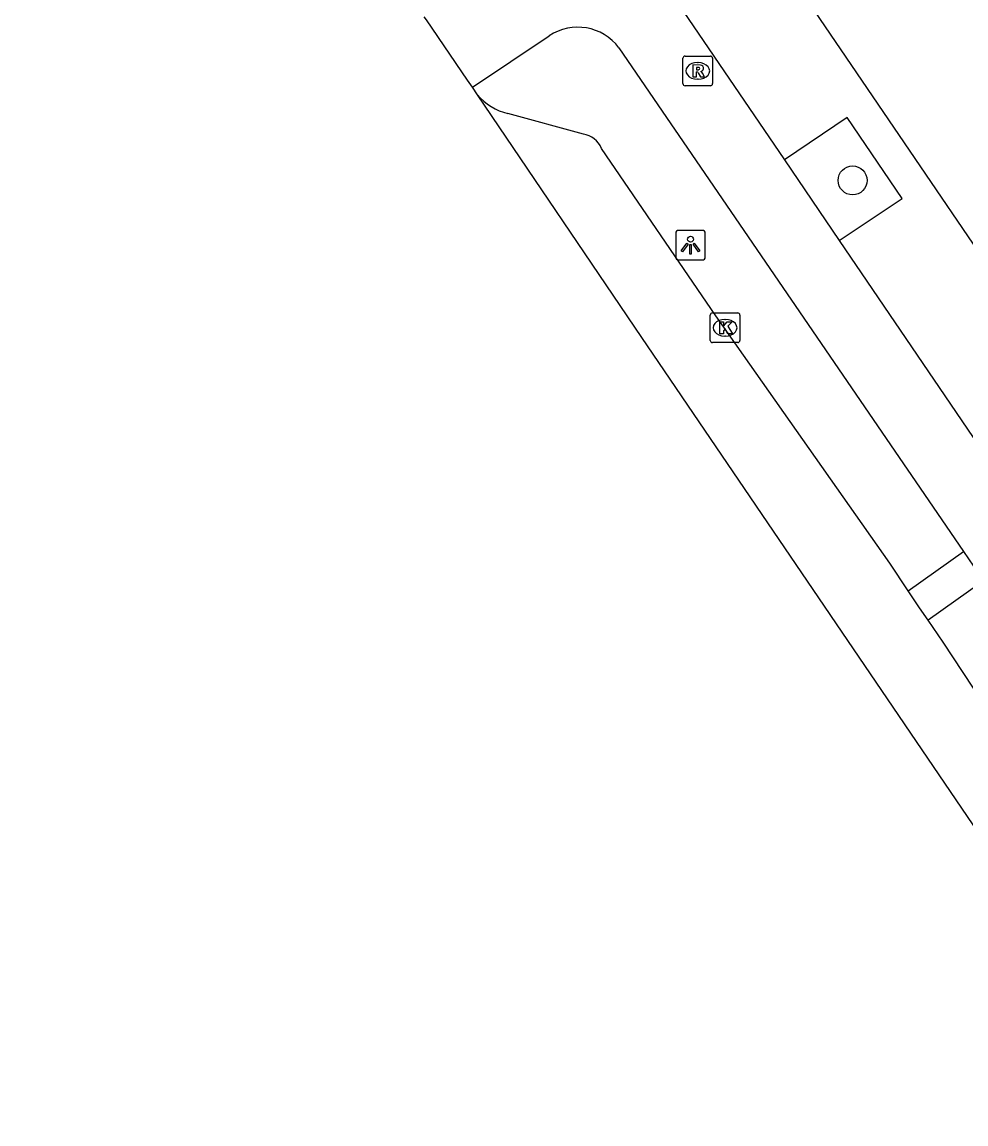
# Model space of a CAD drawing. Extents: x 160037 to 160839, y 385326 to 386441.
# Drawn here: x 160124.51 to 160156.36, y 385924.88 to 385962.05 of the extents above; entities that cross this region are included whole.
import ezdxf

# ---------------------------------------------------------------- set-up
doc = ezdxf.new("R2010")
doc.units = 0
for name, color, linetype in [('IMGEO_Boom', 7, 'Continuous'), ('IMGEO_Fietspad_gesloten', 7, 'Continuous'), ('IMGEO_Kolk', 7, 'Continuous'), ('IMGEO_Lichtpunt', 7, 'Continuous'), ('IMGEO_Parkeervlak_open', 7, 'Continuous'), ('IMGEO_Rijbaan_lokaal_gesloten', 7, 'Continuous'), ('IMGEO_Rioolput', 7, 'Continuous'), ('IMGEO_Voetpad_open', 7, 'Continuous')]:
    doc.layers.add(name, color=color, linetype=linetype)

msp = doc.modelspace()

# ---------------------------------------------------------------- linework, layer by layer
at = {"layer": 'IMGEO_Boom'}
msp.add_circle((160152.532, 385956.712), 0.489, dxfattribs=at)
at = {"layer": 'IMGEO_Fietspad_gesloten'}
for points in [[(160145.465, 385964.411), (160150.233, 385957.4)], [(160139.703, 385959.857), (160142.295, 385961.589)], [(160144.649, 385961.187), (160156.275, 385944.192)], [(160150.233, 385957.4), (160152.08, 385954.685)], [(160152.08, 385954.685), (160157.155, 385947.225)], [(160156.275, 385944.192), (160156.952, 385943.201)]]:
    msp.add_lwpolyline(points, dxfattribs=at)
msp.add_arc((160143.258, 385960.136), 1.743, 37.0706, 123.5472, dxfattribs=at)
at = {"layer": 'IMGEO_Kolk'}
for p, q in [((160147.73, 385951.315), (160147.73, 385952.167)), ((160147.805, 385952.241), (160148.657, 385952.241)), ((160148.218, 385952.021), (160148.243, 385952.021)), ((160148.731, 385952.167), (160148.731, 385951.315)), ((160148.241, 385951.461), (160148.216, 385951.461)), ((160148.657, 385951.241), (160147.805, 385951.241))]:
    msp.add_line(p, q, dxfattribs=at)
for points in [[(160147.73, 385951.315), (160147.73, 385952.167)], [(160147.805, 385952.241), (160148.657, 385952.241)], [(160148.731, 385952.167), (160148.731, 385951.315)], [(160148.051, 385951.941), (160148.174, 385951.941), (160148.174, 385951.79), (160148.304, 385951.941), (160148.468, 385951.941), (160148.322, 385951.79), (160148.475, 385951.541), (160148.323, 385951.541), (160148.238, 385951.705), (160148.174, 385951.638), (160148.174, 385951.541), (160148.051, 385951.541), (160148.051, 385951.941)], [(160148.657, 385951.241), (160147.805, 385951.241)]]:
    msp.add_lwpolyline(points, dxfattribs=at)
for centre, start, end in [((160147.807, 385952.165), 91.552, 178.448), ((160147.807, 385952.165), 91.552, 178.448), ((160148.655, 385952.165), 1.552, 88.448), ((160148.655, 385952.165), 1.552, 88.448), ((160147.807, 385951.317), 181.552, 268.448), ((160147.807, 385951.317), 181.552, 268.448), ((160148.655, 385951.317), 271.552, 358.448), ((160148.655, 385951.317), 271.552, 358.448)]:
    msp.add_arc(centre, 0.0765, start, end, dxfattribs=at)
for centre, major_axis, ratio, start_param, end_param in [((160148.217, 385951.741), (-0.387, 0.002), 0.722429, 4.712389, 7.853982), ((160148.242, 385951.741), (-0.39, 0.002), 0.717154, 1.570796, 4.712389)]:
    msp.add_ellipse(centre, major_axis=major_axis, ratio=ratio, start_param=start_param, end_param=end_param, dxfattribs=at)
at = {"layer": 'IMGEO_Lichtpunt'}
for p, q in [((160147.468, 385955.025), (160146.66, 385955.025)), ((160147.468, 385955.025), (160146.66, 385955.025)), ((160146.566, 385954.93), (160146.566, 385954.123)), ((160146.566, 385954.93), (160146.566, 385954.123)), ((160147.562, 385954.123), (160147.562, 385954.93)), ((160147.562, 385954.123), (160147.562, 385954.93)), ((160146.66, 385954.029), (160147.468, 385954.029)), ((160146.66, 385954.029), (160147.468, 385954.029))]:
    msp.add_line(p, q, dxfattribs=at)
for points in [[(160146.94, 385954.594), (160146.979, 385954.566), (160146.791, 385954.304), (160146.753, 385954.331), (160146.94, 385954.594)], [(160147.042, 385954.546), (160147.089, 385954.546), (160147.089, 385954.224), (160147.042, 385954.224), (160147.042, 385954.546)], [(160147.152, 385954.566), (160147.19, 385954.593), (160147.377, 385954.331), (160147.338, 385954.303), (160147.152, 385954.566)]]:
    msp.add_lwpolyline(points, dxfattribs=at)
msp.add_circle((160147.065, 385954.728), 0.0994, dxfattribs=at)
for centre, start, end in [((160146.66, 385954.93), 90, 180), ((160146.66, 385954.93), 90, 180), ((160147.468, 385954.93), 0, 90), ((160147.468, 385954.93), 0, 90), ((160146.66, 385954.123), 180, 270), ((160146.66, 385954.123), 180, 270), ((160147.468, 385954.123), 270, 0), ((160147.468, 385954.123), 270, 360)]:
    msp.add_arc(centre, 0.0946, start, end, dxfattribs=at)
at = {"layer": 'IMGEO_Parkeervlak_open'}
for points in [[(160143.449, 385958.276), (160140.906, 385958.972)], [(160154.411, 385942.868), (160153.786, 385943.798), (160147.921, 385952.147), (160144.062, 385957.793)], [(160162.787, 385930.322), (160159.959, 385934.498), (160155.591, 385941.138), (160155.085, 385941.875)]]:
    msp.add_lwpolyline(points, dxfattribs=at)
for centre, radius, start, end in [((160141.306, 385960.782), 1.854, 219.6597, 257.5309), ((160143.287, 385957.44), 0.851, 24.4753, 79.0535)]:
    msp.add_arc(centre, radius, start, end, dxfattribs=at)
at = {"layer": 'IMGEO_Rijbaan_lokaal_gesloten'}
for points in [[(160139.703, 385959.857), (160139.542, 385960.093), (160138.154, 385962.123), (160138.083, 385962.227)], [(160139.879, 385959.599), (160139.703, 385959.857)], [(160163.163, 385925.317), (160145.423, 385951.415), (160139.879, 385959.599)]]:
    msp.add_lwpolyline(points, dxfattribs=at)
at = {"layer": 'IMGEO_Rioolput'}
for p, q in [((160146.808, 385959.98), (160146.808, 385960.832)), ((160146.883, 385960.906), (160147.735, 385960.906)), ((160147.296, 385960.686), (160147.321, 385960.686)), ((160147.809, 385960.832), (160147.809, 385959.98)), ((160147.735, 385959.906), (160146.883, 385959.906)), ((160147.319, 385960.126), (160147.294, 385960.126))]:
    msp.add_line(p, q, dxfattribs=at)
for points in [[(160146.808, 385959.98), (160146.808, 385960.832)], [(160146.883, 385960.906), (160147.735, 385960.906)], [(160147.397, 385960.604), (160147.145, 385960.606), (160147.145, 385960.206)], [(160147.809, 385960.832), (160147.809, 385959.98)], [(160147.145, 385960.206), (160147.269, 385960.206), (160147.269, 385960.368), (160147.28, 385960.368)], [(160147.323, 385960.525), (160147.269, 385960.525), (160147.269, 385960.444)], [(160147.269, 385960.444), (160147.321, 385960.444)], [(160147.327, 385960.339), (160147.398, 385960.206), (160147.538, 385960.206), (160147.473, 385960.332)], [(160147.735, 385959.906), (160146.883, 385959.906)]]:
    msp.add_lwpolyline(points, dxfattribs=at)
for centre, radius, start, end in [((160146.885, 385960.83), 0.0765, 91.552, 178.448), ((160146.885, 385960.83), 0.0765, 91.552, 178.448), ((160147.396, 385960.494), 0.109, 350.3612, 89.416), ((160147.733, 385960.83), 0.0765, 1.552, 88.448), ((160147.733, 385960.83), 0.0765, 1.552, 88.448), ((160147.279, 385960.315), 0.0533, 26.0293, 88.6989), ((160147.305, 385960.633), 0.19, 274.7715, 282.9687), ((160147.329, 385960.429), 0.0964, 77.0061, 93.1865), ((160147.343, 385960.486), 0.0378, 276.6634, 79.6772), ((160147.394, 385960.494), 0.112, 277.5842, 350.9817), ((160147.378, 385960.279), 0.108, 29.5134, 73.7905), ((160146.885, 385959.982), 0.0765, 181.552, 268.448), ((160146.885, 385959.982), 0.0765, 181.552, 268.448), ((160147.733, 385959.982), 0.0765, 271.552, 358.448), ((160147.733, 385959.982), 0.0765, 271.552, 358.448)]:
    msp.add_arc(centre, radius, start, end, dxfattribs=at)
for centre, major_axis, ratio, start_param, end_param in [((160147.295, 385960.406), (-0.387, 0.002), 0.722429, 4.712389, 7.853982), ((160147.32, 385960.406), (-0.39, 0.002), 0.717154, 1.570796, 4.712389)]:
    msp.add_ellipse(centre, major_axis=major_axis, ratio=ratio, start_param=start_param, end_param=end_param, dxfattribs=at)
at = {"layer": 'IMGEO_Voetpad_open'}
for points in [[(160124.511, 386001.685), (160125.658, 386000), (160176.803, 385924.884)], [(160152.08, 385954.685), (160154.206, 385956.098), (160152.349, 385958.836), (160150.233, 385957.4)], [(160154.411, 385942.868), (160156.275, 385944.192)], [(160156.952, 385943.201), (160155.085, 385941.875)], [(160155.085, 385941.875), (160154.794, 385942.299), (160154.411, 385942.868)]]:
    msp.add_lwpolyline(points, dxfattribs=at)

doc.saveas('drawing.dxf')
